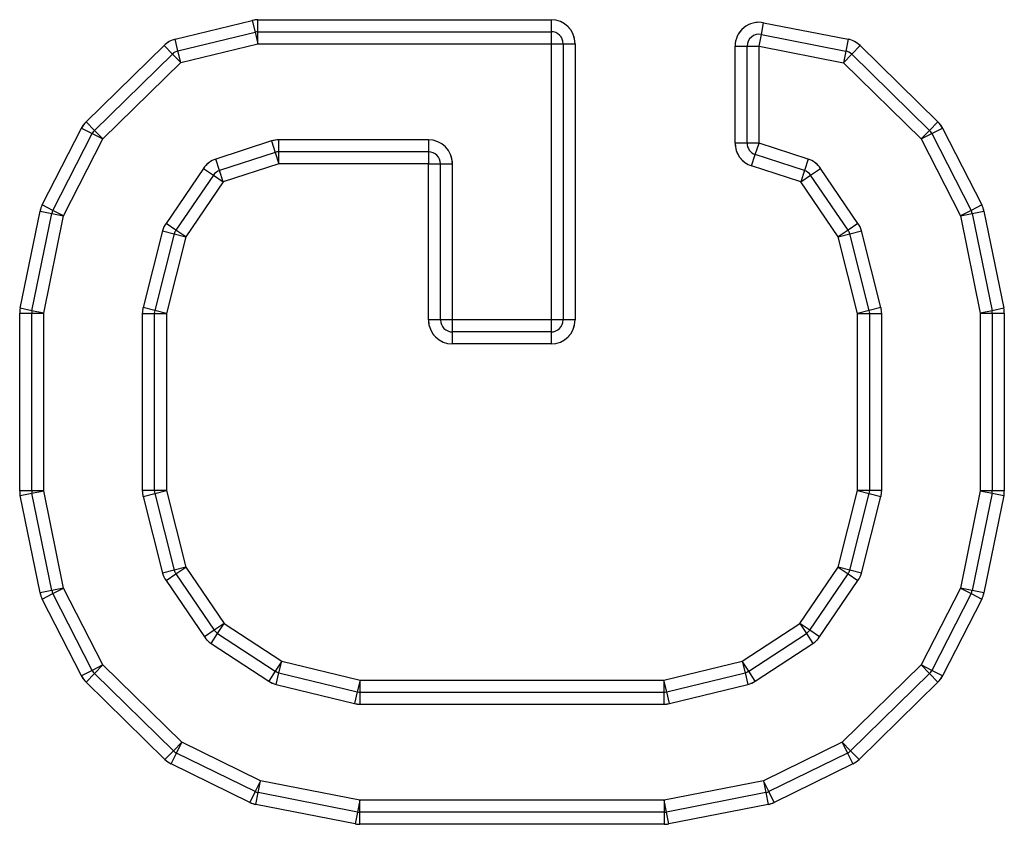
# Model space of a CAD drawing. Header units: inches. Extents: x 1907 to 2452, y -210 to -54.
# Tile 596 of 656: x 1946.636 to 1946.959, y -71.8 to -71.536. Entities that reach past the tile are written whole.
import ezdxf

# ---------------------------------------------------------------- set-up
doc = ezdxf.new("R2010")
doc.units = ezdxf.units.IN
doc.header["$LTSCALE"] = 0.5
doc.header["$MEASUREMENT"] = 0
doc.linetypes.add('HIDDEN', pattern=[0.22499999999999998, 0.15, -0.075])
doc.layers.add('APP-M-S', color=30, linetype='Continuous')

msp = doc.modelspace()

# ---------------------------------------------------------------- linework, layer by layer
at = {"layer": 'APP-M-S', "linetype": 'Continuous', "lineweight": 25}
for p, q in [((1946.686736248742, -71.54223938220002), (1946.71203250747, -71.53604702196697)), ((1946.71203250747, -71.53604702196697), (1946.712968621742, -71.53987111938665)), ((1946.713904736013, -71.53975820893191), (1946.713904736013, -71.5358212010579)), ((1946.713904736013, -71.5358212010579), (1946.810012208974, -71.5358212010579)), ((1946.810012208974, -71.5358212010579), (1946.810012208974, -71.53975820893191)), ((1946.878954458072, -71.54067738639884), (1946.879711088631, -71.53681376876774)), ((1946.879711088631, -71.53681376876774), (1946.907367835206, -71.54222992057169)), ((1946.687672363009, -71.54606347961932), (1946.712968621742, -71.53987111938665)), ((1946.712968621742, -71.53987111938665), (1946.713904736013, -71.54369521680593)), ((1946.713904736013, -71.54369521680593), (1946.713904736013, -71.53975820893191)), ((1946.713904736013, -71.53975820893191), (1946.810012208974, -71.53975820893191)), ((1946.810012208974, -71.53975820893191), (1946.810012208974, -71.54369521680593)), ((1946.687672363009, -71.54606347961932), (1946.686736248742, -71.54223938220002)), ((1946.878197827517, -71.54454100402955), (1946.878954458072, -71.54067738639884)), ((1946.878954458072, -71.54067738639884), (1946.906611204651, -71.54609353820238)), ((1946.907367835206, -71.54222992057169), (1946.906611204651, -71.54609353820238)), ((1946.657524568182, -71.56930379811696), (1946.683099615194, -71.54426151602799)), ((1946.683099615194, -71.54426151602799), (1946.685854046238, -71.5470745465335)), ((1946.688608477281, -71.54988757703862), (1946.687672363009, -71.54606347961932)), ((1946.688608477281, -71.54988757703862), (1946.713904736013, -71.54369521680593)), ((1946.713904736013, -71.54369521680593), (1946.810012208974, -71.54369521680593)), ((1946.810012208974, -71.54369521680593), (1946.810012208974, -71.6342463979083)), ((1946.810012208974, -71.54369521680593), (1946.813949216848, -71.54369521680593)), ((1946.813949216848, -71.54369521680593), (1946.813949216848, -71.6342463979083)), ((1946.813949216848, -71.54369521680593), (1946.817886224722, -71.54369521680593)), ((1946.817886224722, -71.54369521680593), (1946.817886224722, -71.6342463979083)), ((1946.870323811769, -71.57627188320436), (1946.870323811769, -71.54454100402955)), ((1946.870323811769, -71.54454100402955), (1946.874260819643, -71.54454100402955)), ((1946.874260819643, -71.57627188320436), (1946.874260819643, -71.54454100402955)), ((1946.874260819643, -71.54454100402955), (1946.878197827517, -71.54454100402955)), ((1946.878197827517, -71.57627188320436), (1946.878197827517, -71.54454100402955)), ((1946.878197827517, -71.54454100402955), (1946.905854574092, -71.5499571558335)), ((1946.906611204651, -71.54609353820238), (1946.905854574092, -71.5499571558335)), ((1946.908609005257, -71.54714412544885), (1946.911363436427, -71.54433109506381)), ((1946.911363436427, -71.54433109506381), (1946.93686742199, -71.56930379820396)), ((1946.660278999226, -71.57211682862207), (1946.685854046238, -71.5470745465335)), ((1946.685854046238, -71.5470745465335), (1946.688608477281, -71.54988757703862)), ((1946.905854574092, -71.5499571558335), (1946.908609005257, -71.54714412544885)), ((1946.908609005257, -71.54714412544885), (1946.93411299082, -71.5721168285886)), ((1946.663033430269, -71.5749298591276), (1946.688608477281, -71.54988757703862)), ((1946.905854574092, -71.5499571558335), (1946.931358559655, -71.57492985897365)), ((1946.643154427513, -71.59654546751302), (1946.656020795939, -71.57134892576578)), ((1946.656020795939, -71.57134892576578), (1946.659527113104, -71.57313939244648)), ((1946.660278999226, -71.57211682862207), (1946.657524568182, -71.56930379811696)), ((1946.663033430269, -71.5749298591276), (1946.660278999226, -71.57211682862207)), ((1946.93411299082, -71.5721168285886), (1946.931358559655, -71.57492985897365)), ((1946.93686742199, -71.56930379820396), (1946.93411299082, -71.5721168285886)), ((1946.934864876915, -71.57313939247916), (1946.938371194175, -71.57134892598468)), ((1946.938371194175, -71.57134892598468), (1946.951237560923, -71.59654546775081)), ((1946.646660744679, -71.59833593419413), (1946.659527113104, -71.57313939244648)), ((1946.650167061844, -71.60012640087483), (1946.663033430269, -71.5749298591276)), ((1946.659527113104, -71.57313939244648), (1946.663033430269, -71.5749298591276)), ((1946.718314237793, -71.57557990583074), (1946.700082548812, -71.58153057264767)), ((1946.718314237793, -71.57557990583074), (1946.719535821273, -71.57932260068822)), ((1946.769804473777, -71.57519127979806), (1946.720757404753, -71.57519127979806)), ((1946.720757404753, -71.57912828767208), (1946.720757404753, -71.57519127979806)), ((1946.769804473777, -71.57519127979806), (1946.769804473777, -71.57912828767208)), ((1946.931358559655, -71.57492985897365), (1946.934864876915, -71.57313939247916)), ((1946.931358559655, -71.57492985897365), (1946.944224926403, -71.6001264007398)), ((1946.934864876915, -71.57313939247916), (1946.947731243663, -71.5983359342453)), ((1946.874260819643, -71.57627188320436), (1946.870323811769, -71.57627188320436)), ((1946.878197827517, -71.57627188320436), (1946.874260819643, -71.57627188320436)), ((1946.876976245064, -71.58001457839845), (1946.878197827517, -71.57627188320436)), ((1946.894309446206, -71.5815305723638), (1946.878197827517, -71.57627188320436)), ((1946.701304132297, -71.58527326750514), (1946.700082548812, -71.58153057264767)), ((1946.719535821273, -71.57932260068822), (1946.701304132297, -71.58527326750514)), ((1946.719535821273, -71.57932260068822), (1946.720757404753, -71.58306529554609)), ((1946.769804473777, -71.57912828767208), (1946.720757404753, -71.57912828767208)), ((1946.720757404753, -71.58306529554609), (1946.720757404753, -71.57912828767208)), ((1946.769804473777, -71.57912828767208), (1946.769804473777, -71.58306529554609)), ((1946.875754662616, -71.58375727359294), (1946.876976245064, -71.58001457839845)), ((1946.893087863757, -71.58527326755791), (1946.876976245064, -71.58001457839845)), ((1946.894309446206, -71.5815305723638), (1946.893087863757, -71.58527326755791)), ((1946.696017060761, -71.58458453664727), (1946.683759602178, -71.60258767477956)), ((1946.696017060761, -71.58458453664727), (1946.699271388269, -71.58680024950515)), ((1946.702525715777, -71.58901596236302), (1946.701304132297, -71.58527326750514)), ((1946.720757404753, -71.58306529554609), (1946.702525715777, -71.58901596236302)), ((1946.769804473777, -71.58306529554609), (1946.720757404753, -71.58306529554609)), ((1946.769804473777, -71.6342463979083), (1946.769804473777, -71.58306529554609)), ((1946.769804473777, -71.58306529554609), (1946.773741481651, -71.58306529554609)), ((1946.773741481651, -71.6342463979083), (1946.773741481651, -71.58306529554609)), ((1946.773741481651, -71.58306529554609), (1946.777678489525, -71.58306529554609)), ((1946.777678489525, -71.6342463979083), (1946.777678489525, -71.58306529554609)), ((1946.891866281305, -71.589015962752), (1946.875754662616, -71.58375727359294)), ((1946.893087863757, -71.58527326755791), (1946.891866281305, -71.589015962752)), ((1946.895120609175, -71.58680025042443), (1946.898374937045, -71.58458453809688)), ((1946.910632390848, -71.60258767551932), (1946.898374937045, -71.58458453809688)), ((1946.699271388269, -71.58680024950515), (1946.687013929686, -71.60480338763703)), ((1946.699271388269, -71.58680024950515), (1946.702525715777, -71.58901596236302)), ((1946.891866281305, -71.589015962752), (1946.895120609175, -71.58680025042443)), ((1946.907378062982, -71.60480338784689), (1946.895120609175, -71.58680025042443)), ((1946.702525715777, -71.58901596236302), (1946.690268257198, -71.60701910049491)), ((1946.904123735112, -71.60701910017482), (1946.891866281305, -71.589015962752)), ((1946.646660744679, -71.59833593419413), (1946.643154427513, -71.59654546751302)), ((1946.951237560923, -71.59654546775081), (1946.947731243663, -71.5983359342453)), ((1946.635937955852, -71.63044402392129), (1946.642452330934, -71.59855063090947)), ((1946.639795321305, -71.63123190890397), (1946.646309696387, -71.59933851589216)), ((1946.642452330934, -71.59855063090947), (1946.646309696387, -71.59933851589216)), ((1946.643652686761, -71.63201979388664), (1946.650167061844, -71.60012640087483)), ((1946.646309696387, -71.59933851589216), (1946.650167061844, -71.60012640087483)), ((1946.650167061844, -71.60012640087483), (1946.646660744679, -71.59833593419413)), ((1946.947731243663, -71.5983359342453), (1946.944224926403, -71.6001264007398)), ((1946.944224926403, -71.6001264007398), (1946.948082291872, -71.59933851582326)), ((1946.944224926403, -71.6001264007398), (1946.950739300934, -71.6320197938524)), ((1946.948082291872, -71.59933851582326), (1946.95193965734, -71.59855063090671)), ((1946.948082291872, -71.59933851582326), (1946.954596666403, -71.63123190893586)), ((1946.95193965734, -71.59855063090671), (1946.958454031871, -71.63044402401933)), ((1946.687013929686, -71.60480338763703), (1946.683759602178, -71.60258767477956)), ((1946.910632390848, -71.60258767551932), (1946.907378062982, -71.60480338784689)), ((1946.682638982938, -71.60507120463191), (1946.676231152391, -71.63016859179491)), ((1946.686453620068, -71.60604515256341), (1946.680045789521, -71.6311425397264)), ((1946.682638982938, -71.60507120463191), (1946.686453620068, -71.60604515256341)), ((1946.690268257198, -71.60701910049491), (1946.683860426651, -71.6321164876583)), ((1946.686453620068, -71.60604515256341), (1946.690268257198, -71.60701910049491)), ((1946.690268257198, -71.60701910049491), (1946.687013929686, -71.60480338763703)), ((1946.907378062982, -71.60480338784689), (1946.904123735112, -71.60701910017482)), ((1946.904123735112, -71.60701910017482), (1946.907938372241, -71.60604515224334)), ((1946.910531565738, -71.6321164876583), (1946.904123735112, -71.60701910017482)), ((1946.907938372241, -71.60604515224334), (1946.911753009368, -71.60507120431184)), ((1946.914346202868, -71.6311425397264), (1946.907938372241, -71.60604515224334)), ((1946.918160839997, -71.63016859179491), (1946.911753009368, -71.60507120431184)), ((1946.639795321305, -71.63123190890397), (1946.635937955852, -71.63044402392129)), ((1946.680045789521, -71.6311425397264), (1946.676231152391, -71.63016859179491)), ((1946.918160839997, -71.63016859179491), (1946.914346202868, -71.6311425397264)), ((1946.958454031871, -71.63044402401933), (1946.954596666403, -71.63123190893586)), ((1946.635778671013, -71.69027897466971), (1946.635778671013, -71.63201979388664)), ((1946.635778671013, -71.63201979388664), (1946.639715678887, -71.63201979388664)), ((1946.639715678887, -71.69027897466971), (1946.639715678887, -71.63201979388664)), ((1946.639715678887, -71.63201979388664), (1946.643652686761, -71.63201979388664)), ((1946.643652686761, -71.63201979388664), (1946.639795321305, -71.63123190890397)), ((1946.643652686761, -71.69027897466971), (1946.643652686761, -71.63201979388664)), ((1946.675986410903, -71.6321164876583), (1946.675986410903, -71.69018227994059)), ((1946.675986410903, -71.6321164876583), (1946.679923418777, -71.6321164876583)), ((1946.679923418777, -71.6321164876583), (1946.679923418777, -71.69018227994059)), ((1946.679923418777, -71.6321164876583), (1946.683860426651, -71.6321164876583)), ((1946.683860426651, -71.6321164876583), (1946.680045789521, -71.6311425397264)), ((1946.683860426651, -71.6321164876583), (1946.683860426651, -71.69018227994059)), ((1946.914346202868, -71.6311425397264), (1946.910531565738, -71.6321164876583)), ((1946.910531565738, -71.69018227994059), (1946.910531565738, -71.6321164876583)), ((1946.910531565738, -71.6321164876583), (1946.914468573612, -71.6321164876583)), ((1946.914468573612, -71.69018227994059), (1946.914468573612, -71.6321164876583)), ((1946.914468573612, -71.6321164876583), (1946.918405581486, -71.6321164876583)), ((1946.918405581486, -71.69018227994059), (1946.918405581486, -71.6321164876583)), ((1946.954596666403, -71.63123190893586), (1946.950739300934, -71.6320197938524)), ((1946.950739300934, -71.6320197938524), (1946.950739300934, -71.69027897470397)), ((1946.950739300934, -71.6320197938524), (1946.954676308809, -71.6320197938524)), ((1946.954676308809, -71.6320197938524), (1946.954676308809, -71.69027897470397)), ((1946.954676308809, -71.6320197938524), (1946.958613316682, -71.6320197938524)), ((1946.958613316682, -71.6320197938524), (1946.958613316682, -71.69027897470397)), ((1946.773741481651, -71.6342463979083), (1946.769804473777, -71.6342463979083)), ((1946.777678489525, -71.6342463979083), (1946.773741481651, -71.6342463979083)), ((1946.810012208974, -71.6342463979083), (1946.777678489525, -71.6342463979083)), ((1946.777678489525, -71.63818340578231), (1946.777678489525, -71.6342463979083)), ((1946.810012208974, -71.6342463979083), (1946.810012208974, -71.63818340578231)), ((1946.813949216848, -71.6342463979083), (1946.810012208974, -71.6342463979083)), ((1946.817886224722, -71.6342463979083), (1946.813949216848, -71.6342463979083)), ((1946.810012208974, -71.63818340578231), (1946.777678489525, -71.63818340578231)), ((1946.777678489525, -71.64212041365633), (1946.777678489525, -71.63818340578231)), ((1946.810012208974, -71.63818340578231), (1946.810012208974, -71.64212041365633)), ((1946.810012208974, -71.64212041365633), (1946.777678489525, -71.64212041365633)), ((1946.639715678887, -71.69027897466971), (1946.635778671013, -71.69027897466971)), ((1946.635937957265, -71.69185475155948), (1946.639795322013, -71.6910668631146)), ((1946.642452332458, -71.72374799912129), (1946.635937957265, -71.69185475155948)), ((1946.643652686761, -71.69027897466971), (1946.639715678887, -71.69027897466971)), ((1946.639795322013, -71.6910668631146), (1946.643652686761, -71.69027897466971)), ((1946.646309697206, -71.72296011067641), (1946.639795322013, -71.6910668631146)), ((1946.650167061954, -71.72217222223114), (1946.643652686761, -71.69027897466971)), ((1946.679923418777, -71.69018227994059), (1946.675986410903, -71.69018227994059)), ((1946.676231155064, -71.69213018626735), (1946.68004579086, -71.69115623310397)), ((1946.683860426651, -71.69018227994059), (1946.679923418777, -71.69018227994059)), ((1946.68004579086, -71.69115623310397), (1946.683860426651, -71.69018227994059)), ((1946.68004579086, -71.69115623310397), (1946.686453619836, -71.71625347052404)), ((1946.683860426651, -71.69018227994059), (1946.690268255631, -71.71527951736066)), ((1946.904123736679, -71.71527951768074), (1946.910531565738, -71.69018227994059)), ((1946.90793837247, -71.71625347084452), (1946.914346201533, -71.69115623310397)), ((1946.910531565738, -71.69018227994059), (1946.914346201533, -71.69115623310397)), ((1946.914468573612, -71.69018227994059), (1946.910531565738, -71.69018227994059)), ((1946.914346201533, -71.69115623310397), (1946.918160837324, -71.69213018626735)), ((1946.918405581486, -71.69018227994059), (1946.914468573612, -71.69018227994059)), ((1946.950739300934, -71.69027897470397), (1946.944224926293, -71.72217222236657)), ((1946.954596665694, -71.69106686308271), (1946.948082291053, -71.7229601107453)), ((1946.950739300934, -71.69027897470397), (1946.954596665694, -71.69106686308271)), ((1946.954676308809, -71.69027897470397), (1946.950739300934, -71.69027897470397)), ((1946.958454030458, -71.69185475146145), (1946.951939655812, -71.72374799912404)), ((1946.954596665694, -71.69106686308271), (1946.958454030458, -71.69185475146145)), ((1946.958613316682, -71.69027897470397), (1946.954676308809, -71.69027897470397)), ((1946.676231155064, -71.69213018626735), (1946.682638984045, -71.71722742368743)), ((1946.911753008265, -71.7172274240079), (1946.918160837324, -71.69213018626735)), ((1946.686453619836, -71.71625347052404), (1946.682638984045, -71.71722742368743)), ((1946.683759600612, -71.71971094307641), (1946.687013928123, -71.71749523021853)), ((1946.690268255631, -71.71527951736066), (1946.686453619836, -71.71625347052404)), ((1946.687013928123, -71.71749523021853), (1946.690268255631, -71.71527951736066)), ((1946.687013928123, -71.71749523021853), (1946.699584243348, -71.73595787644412)), ((1946.690268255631, -71.71527951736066), (1946.702838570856, -71.73374216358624)), ((1946.891553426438, -71.7337421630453), (1946.904123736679, -71.71527951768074)), ((1946.894807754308, -71.73595787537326), (1946.907378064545, -71.7174952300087)), ((1946.904123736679, -71.71527951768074), (1946.907378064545, -71.7174952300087)), ((1946.90793837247, -71.71625347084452), (1946.904123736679, -71.71527951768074)), ((1946.907378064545, -71.7174952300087), (1946.910632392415, -71.71971094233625)), ((1946.911753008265, -71.7172274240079), (1946.90793837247, -71.71625347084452)), ((1946.683759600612, -71.71971094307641), (1946.69632991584, -71.738173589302)), ((1946.898062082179, -71.73817358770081), (1946.910632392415, -71.71971094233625)), ((1946.646309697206, -71.72296011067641), (1946.642452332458, -71.72374799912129)), ((1946.643154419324, -71.72575313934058), (1946.646660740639, -71.72396268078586)), ((1946.650167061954, -71.72217222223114), (1946.646309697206, -71.72296011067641)), ((1946.646660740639, -71.72396268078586), (1946.650167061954, -71.72217222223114)), ((1946.659527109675, -71.74915936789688), (1946.646660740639, -71.72396268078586)), ((1946.66303343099, -71.74736890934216), (1946.650167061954, -71.72217222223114)), ((1946.944224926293, -71.72217222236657), (1946.931358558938, -71.74736890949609)), ((1946.947731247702, -71.72396268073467), (1946.934864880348, -71.74915936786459)), ((1946.944224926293, -71.72217222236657), (1946.947731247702, -71.72396268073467)), ((1946.948082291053, -71.7229601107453), (1946.944224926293, -71.72217222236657)), ((1946.947731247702, -71.72396268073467), (1946.951237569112, -71.72575313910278)), ((1946.951939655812, -71.72374799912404), (1946.948082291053, -71.7229601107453)), ((1946.65602078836, -71.7509498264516), (1946.643154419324, -71.72575313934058)), ((1946.951237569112, -71.72575313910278), (1946.938371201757, -71.7509498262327)), ((1946.702838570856, -71.73374216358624), (1946.699584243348, -71.73595787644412)), ((1946.700686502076, -71.73703892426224), (1946.702838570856, -71.73374216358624)), ((1946.702838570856, -71.73374216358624), (1946.721720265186, -71.7460678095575)), ((1946.872671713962, -71.7460678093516), (1946.891553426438, -71.7337421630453)), ((1946.891553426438, -71.7337421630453), (1946.893705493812, -71.73703892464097)), ((1946.894807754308, -71.73595787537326), (1946.891553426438, -71.7337421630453)), ((1946.699584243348, -71.73595787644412), (1946.69632991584, -71.738173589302)), ((1946.698534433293, -71.74033568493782), (1946.700686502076, -71.73703892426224)), ((1946.700686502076, -71.73703892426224), (1946.719568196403, -71.7493645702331)), ((1946.874823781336, -71.74936457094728), (1946.893705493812, -71.73703892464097)), ((1946.893705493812, -71.73703892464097), (1946.895857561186, -71.74033568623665)), ((1946.898062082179, -71.73817358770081), (1946.894807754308, -71.73595787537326)), ((1946.698534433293, -71.74033568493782), (1946.71741612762, -71.75266133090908)), ((1946.87697584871, -71.75266133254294), (1946.895857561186, -71.74033568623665)), ((1946.721720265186, -71.7460678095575), (1946.719568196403, -71.7493645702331)), ((1946.720784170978, -71.74989191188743), (1946.721720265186, -71.7460678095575)), ((1946.721720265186, -71.7460678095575), (1946.747411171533, -71.75235663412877)), ((1946.846980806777, -71.75235663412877), (1946.872671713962, -71.7460678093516)), ((1946.872671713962, -71.7460678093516), (1946.873607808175, -71.74989191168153)), ((1946.874823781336, -71.74936457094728), (1946.872671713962, -71.7460678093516)), ((1946.659527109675, -71.74915936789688), (1946.65602078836, -71.7509498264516)), ((1946.66303343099, -71.74736890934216), (1946.659527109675, -71.74915936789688)), ((1946.66027900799, -71.7501819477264), (1946.66303343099, -71.74736890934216)), ((1946.688925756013, -71.77272171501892), (1946.66303343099, -71.74736890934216)), ((1946.719568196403, -71.7493645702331), (1946.71741612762, -71.75266133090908)), ((1946.719848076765, -71.75371601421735), (1946.720784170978, -71.74989191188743)), ((1946.720784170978, -71.74989191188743), (1946.746475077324, -71.75618073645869)), ((1946.847916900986, -71.75618073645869), (1946.873607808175, -71.74989191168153)), ((1946.873607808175, -71.74989191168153), (1946.874543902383, -71.75371601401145)), ((1946.87697584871, -71.75266133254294), (1946.874823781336, -71.74936457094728)), ((1946.931358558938, -71.74736890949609), (1946.905466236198, -71.77272171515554)), ((1946.931358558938, -71.74736890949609), (1946.934112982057, -71.75018194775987)), ((1946.934864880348, -71.74915936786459), (1946.931358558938, -71.74736890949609)), ((1946.938371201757, -71.7509498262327), (1946.934864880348, -71.74915936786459)), ((1946.657524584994, -71.75299498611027), (1946.66027900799, -71.7501819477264)), ((1946.683416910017, -71.77834779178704), (1946.657524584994, -71.75299498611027)), ((1946.686171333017, -71.77553475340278), (1946.66027900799, -71.7501819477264)), ((1946.747411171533, -71.75235663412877), (1946.746475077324, -71.75618073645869)), ((1946.747411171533, -71.75235663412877), (1946.846980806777, -71.75235663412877)), ((1946.747411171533, -71.75629364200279), (1946.747411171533, -71.75235663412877)), ((1946.846980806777, -71.75235663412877), (1946.846980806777, -71.75629364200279)), ((1946.847916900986, -71.75618073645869), (1946.846980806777, -71.75235663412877)), ((1946.934112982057, -71.75018194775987), (1946.908220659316, -71.77553475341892)), ((1946.936867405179, -71.75299498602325), (1946.910975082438, -71.77834779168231)), ((1946.934112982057, -71.75018194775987), (1946.936867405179, -71.75299498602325)), ((1946.719848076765, -71.75371601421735), (1946.745538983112, -71.76000483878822)), ((1946.746475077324, -71.75618073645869), (1946.745538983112, -71.76000483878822)), ((1946.747411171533, -71.7602306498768), (1946.747411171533, -71.75629364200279)), ((1946.747411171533, -71.75629364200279), (1946.846980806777, -71.75629364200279)), ((1946.846980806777, -71.75629364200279), (1946.846980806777, -71.7602306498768)), ((1946.848852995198, -71.76000483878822), (1946.847916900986, -71.75618073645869)), ((1946.848852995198, -71.76000483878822), (1946.874543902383, -71.75371601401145)), ((1946.747411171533, -71.7602306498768), (1946.846980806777, -71.7602306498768)), ((1946.686171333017, -71.77553475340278), (1946.683416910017, -71.77834779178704)), ((1946.688925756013, -71.77272171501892), (1946.686171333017, -71.77553475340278)), ((1946.6871945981, -71.7762576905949), (1946.688925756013, -71.77272171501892)), ((1946.714695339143, -71.78533809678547), (1946.688925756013, -71.77272171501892)), ((1946.905466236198, -71.77272171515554), (1946.879696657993, -71.78533809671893)), ((1946.905466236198, -71.77272171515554), (1946.907197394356, -71.77625769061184)), ((1946.908220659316, -71.77553475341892), (1946.905466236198, -71.77272171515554)), ((1946.910975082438, -71.77834779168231), (1946.908220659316, -71.77553475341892)), ((1946.685463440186, -71.77979366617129), (1946.6871945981, -71.77625769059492)), ((1946.71296418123, -71.78887407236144), (1946.6871945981, -71.7762576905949)), ((1946.907197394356, -71.77625769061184), (1946.881427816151, -71.78887407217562)), ((1946.907197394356, -71.77625769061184), (1946.908928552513, -71.77979366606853)), ((1946.711233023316, -71.79241004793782), (1946.685463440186, -71.77979366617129)), ((1946.908928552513, -71.77979366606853), (1946.883158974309, -71.79241004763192)), ((1946.714695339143, -71.78533809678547), (1946.71296418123, -71.78887407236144)), ((1946.713938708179, -71.78920171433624), (1946.714695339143, -71.78533809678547)), ((1946.747318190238, -71.79172678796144), (1946.714695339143, -71.78533809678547)), ((1946.879696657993, -71.78533809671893), (1946.847073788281, -71.79172678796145)), ((1946.879696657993, -71.78533809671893), (1946.880453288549, -71.78920171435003)), ((1946.881427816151, -71.78887407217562), (1946.879696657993, -71.78533809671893)), ((1946.71296418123, -71.78887407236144), (1946.711233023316, -71.79241004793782)), ((1946.71318207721, -71.79306533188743), (1946.713938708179, -71.78920171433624)), ((1946.746561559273, -71.79559040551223), (1946.713938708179, -71.78920171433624)), ((1946.747318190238, -71.79172678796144), (1946.746561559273, -71.79559040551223)), ((1946.747318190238, -71.79566379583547), (1946.747318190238, -71.79172678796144)), ((1946.847073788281, -71.79172678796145), (1946.747318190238, -71.79172678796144)), ((1946.847830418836, -71.79559040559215), (1946.847073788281, -71.79172678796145)), ((1946.847073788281, -71.79172678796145), (1946.847073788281, -71.79566379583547)), ((1946.880453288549, -71.78920171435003), (1946.847830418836, -71.79559040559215)), ((1946.880453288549, -71.78920171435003), (1946.881209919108, -71.79306533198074)), ((1946.883158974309, -71.79241004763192), (1946.881427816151, -71.78887407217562)), ((1946.745804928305, -71.79945402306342), (1946.71318207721, -71.79306533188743)), ((1946.881209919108, -71.79306533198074), (1946.848587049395, -71.79945402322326)), ((1946.746561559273, -71.79559040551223), (1946.745804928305, -71.79945402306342)), ((1946.847073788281, -71.79566379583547), (1946.747318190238, -71.79566379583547)), ((1946.747318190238, -71.79960080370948), (1946.747318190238, -71.79566379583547)), ((1946.847073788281, -71.79566379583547), (1946.847073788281, -71.79960080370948)), ((1946.848587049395, -71.79945402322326), (1946.847830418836, -71.79559040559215)), ((1946.847073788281, -71.79960080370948), (1946.747318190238, -71.79960080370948))]:
    msp.add_line(p, q, dxfattribs=at)
at = {"layer": 'APP-M-S', "linetype": 'HIDDEN', "lineweight": 18}
for p, q in [((1946.686736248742, -71.54223938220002), (1946.71203250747, -71.53604702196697)), ((1946.712968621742, -71.53987111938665), (1946.71203250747, -71.53604702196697)), ((1946.713904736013, -71.5358212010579), (1946.810012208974, -71.5358212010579)), ((1946.713904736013, -71.5358212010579), (1946.713904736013, -71.53975820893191)), ((1946.810012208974, -71.53975820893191), (1946.810012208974, -71.5358212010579)), ((1946.879711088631, -71.53681376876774), (1946.878954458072, -71.54067738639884)), ((1946.879711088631, -71.53681376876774), (1946.907367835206, -71.54222992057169)), ((1946.713904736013, -71.54369521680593), (1946.712968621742, -71.53987111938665)), ((1946.713904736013, -71.53975820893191), (1946.713904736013, -71.54369521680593)), ((1946.810012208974, -71.54369521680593), (1946.810012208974, -71.53975820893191)), ((1946.686736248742, -71.54223938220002), (1946.687672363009, -71.54606347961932)), ((1946.878954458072, -71.54067738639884), (1946.878197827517, -71.54454100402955)), ((1946.906611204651, -71.5460935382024), (1946.907367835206, -71.54222992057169)), ((1946.657524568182, -71.56930379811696), (1946.683099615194, -71.54426151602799)), ((1946.685854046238, -71.5470745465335), (1946.683099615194, -71.54426151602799)), ((1946.687672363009, -71.54606347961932), (1946.688608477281, -71.54988757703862)), ((1946.688608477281, -71.54988757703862), (1946.713904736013, -71.54369521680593)), ((1946.713904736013, -71.54369521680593), (1946.810012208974, -71.54369521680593)), ((1946.813949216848, -71.54369521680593), (1946.810012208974, -71.54369521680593)), ((1946.810012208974, -71.54369521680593), (1946.810012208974, -71.6342463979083)), ((1946.817886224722, -71.54369521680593), (1946.813949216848, -71.54369521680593)), ((1946.817886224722, -71.54369521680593), (1946.817886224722, -71.6342463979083)), ((1946.870323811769, -71.57627188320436), (1946.870323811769, -71.54454100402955)), ((1946.874260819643, -71.54454100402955), (1946.870323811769, -71.54454100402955)), ((1946.878197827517, -71.54454100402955), (1946.874260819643, -71.54454100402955)), ((1946.878197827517, -71.57627188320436), (1946.878197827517, -71.54454100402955)), ((1946.878197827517, -71.54454100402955), (1946.905854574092, -71.5499571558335)), ((1946.905854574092, -71.5499571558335), (1946.906611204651, -71.5460935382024)), ((1946.911363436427, -71.54433109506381), (1946.908609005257, -71.54714412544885)), ((1946.911363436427, -71.54433109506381), (1946.93686742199, -71.56930379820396)), ((1946.688608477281, -71.54988757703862), (1946.685854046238, -71.5470745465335)), ((1946.908609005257, -71.54714412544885), (1946.905854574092, -71.5499571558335)), ((1946.663033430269, -71.5749298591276), (1946.688608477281, -71.54988757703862)), ((1946.905854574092, -71.5499571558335), (1946.931358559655, -71.57492985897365)), ((1946.643154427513, -71.59654546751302), (1946.656020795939, -71.57134892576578)), ((1946.659527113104, -71.57313939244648), (1946.656020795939, -71.57134892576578)), ((1946.657524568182, -71.56930379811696), (1946.660278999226, -71.57211682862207)), ((1946.660278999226, -71.57211682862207), (1946.663033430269, -71.5749298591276)), ((1946.931358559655, -71.57492985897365), (1946.93411299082, -71.5721168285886)), ((1946.93411299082, -71.5721168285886), (1946.93686742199, -71.56930379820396)), ((1946.938371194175, -71.57134892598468), (1946.934864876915, -71.57313939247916)), ((1946.938371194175, -71.57134892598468), (1946.951237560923, -71.59654546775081)), ((1946.650167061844, -71.60012640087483), (1946.663033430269, -71.5749298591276)), ((1946.663033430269, -71.5749298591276), (1946.659527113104, -71.57313939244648)), ((1946.718314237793, -71.57557990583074), (1946.700082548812, -71.58153057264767)), ((1946.719535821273, -71.57932260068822), (1946.718314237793, -71.57557990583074)), ((1946.720757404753, -71.57519127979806), (1946.720757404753, -71.57912828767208)), ((1946.769804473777, -71.57519127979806), (1946.720757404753, -71.57519127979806)), ((1946.769804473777, -71.57912828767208), (1946.769804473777, -71.57519127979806)), ((1946.934864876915, -71.57313939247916), (1946.931358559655, -71.57492985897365)), ((1946.931358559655, -71.57492985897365), (1946.944224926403, -71.6001264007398)), ((1946.870323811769, -71.57627188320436), (1946.874260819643, -71.57627188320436)), ((1946.874260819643, -71.57627188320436), (1946.878197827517, -71.57627188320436)), ((1946.878197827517, -71.57627188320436), (1946.876976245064, -71.58001457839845)), ((1946.894309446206, -71.5815305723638), (1946.878197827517, -71.57627188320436)), ((1946.700082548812, -71.58153057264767), (1946.701304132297, -71.58527326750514)), ((1946.720757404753, -71.58306529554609), (1946.719535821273, -71.57932260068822)), ((1946.720757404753, -71.57912828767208), (1946.720757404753, -71.58306529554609)), ((1946.769804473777, -71.58306529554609), (1946.769804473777, -71.57912828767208)), ((1946.876976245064, -71.58001457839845), (1946.875754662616, -71.58375727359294)), ((1946.893087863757, -71.58527326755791), (1946.894309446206, -71.5815305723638)), ((1946.696017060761, -71.58458453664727), (1946.683759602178, -71.60258767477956)), ((1946.699271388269, -71.58680024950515), (1946.696017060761, -71.58458453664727)), ((1946.701304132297, -71.58527326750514), (1946.702525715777, -71.58901596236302)), ((1946.720757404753, -71.58306529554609), (1946.702525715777, -71.58901596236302)), ((1946.769804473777, -71.58306529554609), (1946.720757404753, -71.58306529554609)), ((1946.769804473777, -71.6342463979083), (1946.769804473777, -71.58306529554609)), ((1946.773741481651, -71.58306529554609), (1946.769804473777, -71.58306529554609)), ((1946.777678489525, -71.58306529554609), (1946.773741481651, -71.58306529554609)), ((1946.777678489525, -71.6342463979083), (1946.777678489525, -71.58306529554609)), ((1946.891866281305, -71.589015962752), (1946.875754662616, -71.58375727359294)), ((1946.891866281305, -71.589015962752), (1946.893087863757, -71.58527326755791)), ((1946.898374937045, -71.58458453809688), (1946.895120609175, -71.58680025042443)), ((1946.910632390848, -71.60258767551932), (1946.898374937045, -71.58458453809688)), ((1946.702525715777, -71.58901596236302), (1946.699271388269, -71.58680024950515)), ((1946.895120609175, -71.58680025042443), (1946.891866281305, -71.589015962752)), ((1946.702525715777, -71.58901596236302), (1946.690268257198, -71.60701910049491)), ((1946.904123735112, -71.60701910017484), (1946.891866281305, -71.589015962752)), ((1946.643154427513, -71.59654546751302), (1946.646660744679, -71.59833593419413)), ((1946.947731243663, -71.59833593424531), (1946.951237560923, -71.59654546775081)), ((1946.635937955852, -71.63044402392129), (1946.642452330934, -71.59855063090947)), ((1946.646309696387, -71.59933851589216), (1946.642452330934, -71.59855063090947)), ((1946.643652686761, -71.63201979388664), (1946.650167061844, -71.60012640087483)), ((1946.650167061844, -71.60012640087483), (1946.646309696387, -71.59933851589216)), ((1946.646660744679, -71.59833593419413), (1946.650167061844, -71.60012640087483)), ((1946.944224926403, -71.6001264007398), (1946.947731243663, -71.59833593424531)), ((1946.948082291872, -71.59933851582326), (1946.944224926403, -71.6001264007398)), ((1946.944224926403, -71.6001264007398), (1946.950739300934, -71.6320197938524)), ((1946.95193965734, -71.59855063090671), (1946.948082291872, -71.59933851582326)), ((1946.95193965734, -71.59855063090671), (1946.958454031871, -71.63044402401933)), ((1946.683759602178, -71.60258767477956), (1946.687013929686, -71.60480338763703)), ((1946.907378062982, -71.60480338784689), (1946.910632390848, -71.60258767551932)), ((1946.682638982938, -71.60507120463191), (1946.676231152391, -71.63016859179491)), ((1946.686453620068, -71.60604515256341), (1946.682638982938, -71.60507120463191)), ((1946.690268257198, -71.60701910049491), (1946.683860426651, -71.6321164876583)), ((1946.690268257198, -71.60701910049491), (1946.686453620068, -71.60604515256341)), ((1946.687013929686, -71.60480338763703), (1946.690268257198, -71.60701910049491)), ((1946.904123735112, -71.60701910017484), (1946.907378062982, -71.60480338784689)), ((1946.907938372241, -71.60604515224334), (1946.904123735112, -71.60701910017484)), ((1946.910531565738, -71.6321164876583), (1946.904123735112, -71.60701910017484)), ((1946.911753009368, -71.60507120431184), (1946.907938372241, -71.60604515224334)), ((1946.918160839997, -71.63016859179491), (1946.911753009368, -71.60507120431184)), ((1946.635937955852, -71.63044402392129), (1946.639795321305, -71.63123190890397)), ((1946.676231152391, -71.63016859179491), (1946.680045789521, -71.6311425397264)), ((1946.914346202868, -71.63114253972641), (1946.918160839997, -71.63016859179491)), ((1946.954596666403, -71.63123190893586), (1946.958454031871, -71.63044402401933)), ((1946.635778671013, -71.69027897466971), (1946.635778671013, -71.63201979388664)), ((1946.639715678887, -71.63201979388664), (1946.635778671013, -71.63201979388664)), ((1946.643652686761, -71.63201979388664), (1946.639715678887, -71.63201979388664)), ((1946.639795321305, -71.63123190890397), (1946.643652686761, -71.63201979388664)), ((1946.643652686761, -71.69027897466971), (1946.643652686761, -71.63201979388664)), ((1946.675986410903, -71.6321164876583), (1946.675986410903, -71.69018227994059)), ((1946.683860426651, -71.6321164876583), (1946.679923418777, -71.6321164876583)), ((1946.680045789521, -71.6311425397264), (1946.683860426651, -71.6321164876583)), ((1946.683860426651, -71.6321164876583), (1946.683860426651, -71.69018227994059)), ((1946.910531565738, -71.6321164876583), (1946.914346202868, -71.63114253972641)), ((1946.910531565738, -71.69018227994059), (1946.910531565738, -71.6321164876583)), ((1946.914468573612, -71.6321164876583), (1946.910531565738, -71.6321164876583)), ((1946.918405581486, -71.6321164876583), (1946.914468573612, -71.6321164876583)), ((1946.918405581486, -71.69018227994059), (1946.918405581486, -71.6321164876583)), ((1946.950739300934, -71.6320197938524), (1946.954596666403, -71.63123190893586)), ((1946.954676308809, -71.6320197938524), (1946.950739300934, -71.6320197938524)), ((1946.950739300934, -71.6320197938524), (1946.950739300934, -71.69027897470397)), ((1946.958613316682, -71.6320197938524), (1946.954676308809, -71.6320197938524)), ((1946.958613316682, -71.6320197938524), (1946.958613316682, -71.69027897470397)), ((1946.769804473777, -71.6342463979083), (1946.773741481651, -71.6342463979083)), ((1946.773741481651, -71.6342463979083), (1946.777678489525, -71.6342463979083)), ((1946.777678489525, -71.6342463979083), (1946.777678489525, -71.63818340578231)), ((1946.810012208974, -71.6342463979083), (1946.777678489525, -71.6342463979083)), ((1946.810012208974, -71.6342463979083), (1946.813949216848, -71.6342463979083)), ((1946.810012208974, -71.63818340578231), (1946.810012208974, -71.6342463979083)), ((1946.813949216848, -71.6342463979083), (1946.817886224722, -71.6342463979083)), ((1946.777678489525, -71.63818340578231), (1946.777678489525, -71.64212041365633)), ((1946.810012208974, -71.64212041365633), (1946.810012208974, -71.63818340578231)), ((1946.810012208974, -71.64212041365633), (1946.777678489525, -71.64212041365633)), ((1946.635778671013, -71.69027897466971), (1946.639715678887, -71.69027897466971)), ((1946.639795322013, -71.6910668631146), (1946.635937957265, -71.69185475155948)), ((1946.642452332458, -71.72374799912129), (1946.635937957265, -71.69185475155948)), ((1946.639715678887, -71.69027897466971), (1946.643652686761, -71.69027897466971)), ((1946.643652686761, -71.69027897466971), (1946.639795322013, -71.6910668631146)), ((1946.650167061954, -71.72217222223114), (1946.643652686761, -71.69027897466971)), ((1946.675986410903, -71.69018227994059), (1946.679923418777, -71.69018227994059)), ((1946.68004579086, -71.69115623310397), (1946.676231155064, -71.69213018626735)), ((1946.679923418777, -71.69018227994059), (1946.683860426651, -71.69018227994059)), ((1946.683860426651, -71.69018227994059), (1946.68004579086, -71.69115623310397)), ((1946.683860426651, -71.69018227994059), (1946.690268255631, -71.71527951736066)), ((1946.904123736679, -71.71527951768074), (1946.910531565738, -71.69018227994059)), ((1946.914346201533, -71.69115623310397), (1946.910531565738, -71.69018227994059)), ((1946.910531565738, -71.69018227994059), (1946.914468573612, -71.69018227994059)), ((1946.918160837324, -71.69213018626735), (1946.914346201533, -71.69115623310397)), ((1946.914468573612, -71.69018227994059), (1946.918405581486, -71.69018227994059)), ((1946.950739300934, -71.69027897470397), (1946.944224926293, -71.72217222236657)), ((1946.954596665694, -71.69106686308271), (1946.950739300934, -71.69027897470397)), ((1946.950739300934, -71.69027897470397), (1946.954676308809, -71.69027897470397)), ((1946.958454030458, -71.69185475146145), (1946.951939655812, -71.72374799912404)), ((1946.958454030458, -71.69185475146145), (1946.954596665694, -71.69106686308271)), ((1946.954676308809, -71.69027897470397), (1946.958613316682, -71.69027897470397)), ((1946.676231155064, -71.69213018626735), (1946.682638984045, -71.71722742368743)), ((1946.911753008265, -71.7172274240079), (1946.918160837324, -71.69213018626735)), ((1946.682638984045, -71.71722742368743), (1946.686453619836, -71.71625347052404)), ((1946.687013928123, -71.71749523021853), (1946.683759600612, -71.71971094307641)), ((1946.686453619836, -71.71625347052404), (1946.690268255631, -71.71527951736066)), ((1946.690268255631, -71.71527951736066), (1946.687013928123, -71.71749523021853)), ((1946.690268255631, -71.71527951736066), (1946.702838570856, -71.73374216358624)), ((1946.891553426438, -71.7337421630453), (1946.904123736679, -71.71527951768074)), ((1946.907378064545, -71.7174952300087), (1946.904123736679, -71.71527951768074)), ((1946.904123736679, -71.71527951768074), (1946.90793837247, -71.71625347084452)), ((1946.910632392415, -71.71971094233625), (1946.907378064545, -71.7174952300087)), ((1946.683759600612, -71.71971094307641), (1946.69632991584, -71.738173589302)), ((1946.898062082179, -71.73817358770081), (1946.910632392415, -71.71971094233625)), ((1946.642452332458, -71.72374799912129), (1946.646309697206, -71.72296011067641)), ((1946.646660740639, -71.72396268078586), (1946.643154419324, -71.72575313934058)), ((1946.646309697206, -71.72296011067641), (1946.650167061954, -71.72217222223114)), ((1946.650167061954, -71.72217222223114), (1946.646660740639, -71.72396268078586)), ((1946.66303343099, -71.74736890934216), (1946.650167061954, -71.72217222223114)), ((1946.944224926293, -71.72217222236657), (1946.931358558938, -71.74736890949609)), ((1946.947731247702, -71.72396268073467), (1946.944224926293, -71.72217222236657)), ((1946.944224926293, -71.72217222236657), (1946.948082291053, -71.7229601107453)), ((1946.951237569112, -71.72575313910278), (1946.947731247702, -71.72396268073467)), ((1946.948082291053, -71.7229601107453), (1946.951939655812, -71.72374799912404)), ((1946.65602078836, -71.7509498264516), (1946.643154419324, -71.72575313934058)), ((1946.951237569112, -71.72575313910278), (1946.938371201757, -71.7509498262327)), ((1946.699584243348, -71.73595787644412), (1946.702838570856, -71.73374216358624)), ((1946.702838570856, -71.73374216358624), (1946.700686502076, -71.73703892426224)), ((1946.702838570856, -71.73374216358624), (1946.721720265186, -71.7460678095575)), ((1946.872671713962, -71.7460678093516), (1946.891553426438, -71.7337421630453)), ((1946.893705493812, -71.73703892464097), (1946.891553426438, -71.7337421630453)), ((1946.891553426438, -71.7337421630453), (1946.894807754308, -71.73595787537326)), ((1946.69632991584, -71.738173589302), (1946.699584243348, -71.73595787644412)), ((1946.700686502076, -71.73703892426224), (1946.698534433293, -71.74033568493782)), ((1946.895857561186, -71.74033568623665), (1946.893705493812, -71.73703892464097)), ((1946.894807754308, -71.73595787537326), (1946.898062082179, -71.73817358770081)), ((1946.698534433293, -71.74033568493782), (1946.71741612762, -71.75266133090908)), ((1946.87697584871, -71.75266133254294), (1946.895857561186, -71.74033568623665)), ((1946.719568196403, -71.7493645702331), (1946.721720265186, -71.7460678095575)), ((1946.721720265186, -71.7460678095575), (1946.720784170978, -71.74989191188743)), ((1946.721720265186, -71.7460678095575), (1946.747411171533, -71.75235663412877)), ((1946.846980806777, -71.75235663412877), (1946.872671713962, -71.7460678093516)), ((1946.872671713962, -71.7460678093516), (1946.874823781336, -71.74936457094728)), ((1946.873607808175, -71.74989191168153), (1946.872671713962, -71.7460678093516)), ((1946.65602078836, -71.7509498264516), (1946.659527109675, -71.74915936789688)), ((1946.659527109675, -71.74915936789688), (1946.66303343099, -71.74736890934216)), ((1946.66303343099, -71.74736890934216), (1946.66027900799, -71.7501819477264)), ((1946.688925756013, -71.77272171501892), (1946.66303343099, -71.74736890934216)), ((1946.71741612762, -71.75266133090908), (1946.719568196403, -71.7493645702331)), ((1946.720784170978, -71.74989191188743), (1946.719848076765, -71.75371601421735)), ((1946.874543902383, -71.75371601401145), (1946.873607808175, -71.74989191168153)), ((1946.874823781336, -71.74936457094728), (1946.87697584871, -71.75266133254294)), ((1946.931358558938, -71.74736890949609), (1946.905466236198, -71.77272171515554)), ((1946.934112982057, -71.75018194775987), (1946.931358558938, -71.74736890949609)), ((1946.931358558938, -71.74736890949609), (1946.934864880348, -71.74915936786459)), ((1946.934864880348, -71.74915936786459), (1946.938371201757, -71.7509498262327)), ((1946.66027900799, -71.7501819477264), (1946.657524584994, -71.75299498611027)), ((1946.683416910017, -71.77834779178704), (1946.657524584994, -71.75299498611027)), ((1946.746475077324, -71.75618073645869), (1946.747411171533, -71.75235663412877)), ((1946.747411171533, -71.75235663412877), (1946.747411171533, -71.75629364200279)), ((1946.747411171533, -71.75235663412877), (1946.846980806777, -71.75235663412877)), ((1946.846980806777, -71.75235663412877), (1946.847916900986, -71.75618073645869)), ((1946.846980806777, -71.75629364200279), (1946.846980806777, -71.75235663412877)), ((1946.936867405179, -71.75299498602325), (1946.910975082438, -71.77834779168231)), ((1946.936867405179, -71.75299498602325), (1946.934112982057, -71.75018194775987)), ((1946.719848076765, -71.75371601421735), (1946.745538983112, -71.76000483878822)), ((1946.745538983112, -71.76000483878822), (1946.746475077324, -71.75618073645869)), ((1946.747411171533, -71.75629364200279), (1946.747411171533, -71.7602306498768)), ((1946.846980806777, -71.7602306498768), (1946.846980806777, -71.75629364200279)), ((1946.847916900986, -71.75618073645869), (1946.848852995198, -71.76000483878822)), ((1946.848852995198, -71.76000483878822), (1946.874543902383, -71.75371601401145)), ((1946.747411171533, -71.7602306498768), (1946.846980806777, -71.7602306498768)), ((1946.683416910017, -71.77834779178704), (1946.686171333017, -71.77553475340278)), ((1946.686171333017, -71.77553475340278), (1946.688925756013, -71.77272171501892)), ((1946.688925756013, -71.77272171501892), (1946.6871945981, -71.77625769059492)), ((1946.714695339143, -71.78533809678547), (1946.688925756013, -71.77272171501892)), ((1946.905466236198, -71.77272171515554), (1946.879696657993, -71.78533809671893)), ((1946.907197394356, -71.77625769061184), (1946.905466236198, -71.77272171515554)), ((1946.905466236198, -71.77272171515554), (1946.908220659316, -71.77553475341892)), ((1946.908220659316, -71.77553475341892), (1946.910975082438, -71.77834779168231)), ((1946.6871945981, -71.77625769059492), (1946.685463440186, -71.77979366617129)), ((1946.908928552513, -71.77979366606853), (1946.907197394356, -71.77625769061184)), ((1946.711233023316, -71.79241004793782), (1946.685463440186, -71.77979366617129)), ((1946.908928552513, -71.77979366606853), (1946.883158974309, -71.79241004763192)), ((1946.71296418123, -71.78887407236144), (1946.714695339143, -71.78533809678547)), ((1946.714695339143, -71.78533809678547), (1946.713938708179, -71.78920171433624)), ((1946.747318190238, -71.79172678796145), (1946.714695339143, -71.78533809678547)), ((1946.879696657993, -71.78533809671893), (1946.847073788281, -71.79172678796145)), ((1946.880453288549, -71.78920171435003), (1946.879696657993, -71.78533809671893)), ((1946.879696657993, -71.78533809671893), (1946.881427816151, -71.78887407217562)), ((1946.711233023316, -71.79241004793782), (1946.71296418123, -71.78887407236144)), ((1946.713938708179, -71.78920171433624), (1946.71318207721, -71.79306533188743)), ((1946.746561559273, -71.79559040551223), (1946.747318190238, -71.79172678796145)), ((1946.747318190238, -71.79172678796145), (1946.747318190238, -71.79566379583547)), ((1946.847073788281, -71.79172678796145), (1946.747318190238, -71.79172678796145)), ((1946.847073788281, -71.79566379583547), (1946.847073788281, -71.79172678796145)), ((1946.847073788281, -71.79172678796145), (1946.847830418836, -71.79559040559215)), ((1946.881209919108, -71.79306533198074), (1946.880453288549, -71.78920171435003)), ((1946.881427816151, -71.78887407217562), (1946.883158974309, -71.79241004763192)), ((1946.745804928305, -71.79945402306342), (1946.71318207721, -71.79306533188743)), ((1946.881209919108, -71.79306533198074), (1946.848587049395, -71.79945402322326)), ((1946.745804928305, -71.79945402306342), (1946.746561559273, -71.79559040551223)), ((1946.747318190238, -71.79566379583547), (1946.747318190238, -71.79960080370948)), ((1946.847073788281, -71.79960080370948), (1946.847073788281, -71.79566379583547)), ((1946.847830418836, -71.79559040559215), (1946.848587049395, -71.79945402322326)), ((1946.847073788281, -71.79960080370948), (1946.747318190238, -71.79960080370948))]:
    msp.add_line(p, q, dxfattribs=at)
at = {"layer": 'APP-M-S', "linetype": 'Continuous', "lineweight": 25}
for centre, radius, start, end in [((1946.713904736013, -71.54369521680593), 0.007874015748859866, 90, 103.7551396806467), ((1946.810012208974, -71.54369521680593), 0.007874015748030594, 0, 90), ((1946.878197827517, -71.54454100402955), 0.007874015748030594, 78.91972311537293, 180), ((1946.713904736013, -71.54369521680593), 0.003937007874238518, 90, 103.7551396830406), ((1946.810012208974, -71.54369521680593), 0.003937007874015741, 0, 90), ((1946.688608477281, -71.54988757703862), 0.007874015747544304, 103.7551396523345, 134.3969643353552), ((1946.878197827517, -71.54454100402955), 0.003937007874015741, 78.91972314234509, 180), ((1946.905854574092, -71.5499571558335), 0.007874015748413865, 45.60303314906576, 78.9197231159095), ((1946.688608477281, -71.54988757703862), 0.003937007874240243, 103.7551396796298, 134.3969643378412), ((1946.905854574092, -71.5499571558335), 0.00393700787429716, 45.60303316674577, 78.91972308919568), ((1946.663033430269, -71.5749298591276), 0.007874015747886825, 134.3969643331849, 152.9493141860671), ((1946.663033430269, -71.5749298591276), 0.003937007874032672, 134.3969643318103, 152.9493141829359), ((1946.931358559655, -71.57492985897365), 0.003937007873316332, 27.05068277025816, 45.60303317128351), ((1946.931358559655, -71.57492985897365), 0.00787401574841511, 27.05068277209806, 45.60303314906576), ((1946.720757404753, -71.58306529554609), 0.007874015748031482, 90, 108.0762382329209), ((1946.769804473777, -71.58306529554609), 0.007874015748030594, 0, 90), ((1946.878197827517, -71.57627188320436), 0.007874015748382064, 180, 251.9237775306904), ((1946.878197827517, -71.57627188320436), 0.003937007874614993, 180, 251.923777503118), ((1946.702525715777, -71.58901596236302), 0.007874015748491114, 108.0762382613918, 145.7509608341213), ((1946.720757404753, -71.58306529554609), 0.003937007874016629, 90, 108.0762382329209), ((1946.769804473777, -71.58306529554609), 0.003937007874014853, 0, 90), ((1946.891866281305, -71.589015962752), 0.007874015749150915, 34.24902982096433, 71.9237775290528), ((1946.702525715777, -71.58901596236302), 0.003937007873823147, 108.0762382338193, 145.7509608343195), ((1946.891866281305, -71.589015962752), 0.003937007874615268, 34.24902982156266, 71.92377750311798), ((1946.650167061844, -71.60012640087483), 0.007874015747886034, 152.9493141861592, 168.455860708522), ((1946.944224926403, -71.6001264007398), 0.007874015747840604, 11.54413830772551, 27.05068277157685), ((1946.650167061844, -71.60012640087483), 0.003937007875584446, 152.9493141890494, 168.4558607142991), ((1946.944224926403, -71.6001264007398), 0.003937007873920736, 11.54413830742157, 27.05068277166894), ((1946.690268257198, -71.60701910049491), 0.00787401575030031, 145.7509608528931, 165.6773078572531), ((1946.904123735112, -71.60701910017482), 0.007874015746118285, 14.32269214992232, 34.2490298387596), ((1946.690268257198, -71.60701910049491), 0.003937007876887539, 145.7509608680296, 165.6773078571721), ((1946.904123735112, -71.60701910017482), 0.003937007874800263, 14.32269214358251, 34.24902982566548), ((1946.643652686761, -71.63201979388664), 0.007874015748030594, 168.455860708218, 180), ((1946.683860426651, -71.6321164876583), 0.00787401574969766, 165.6773078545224, 180), ((1946.910531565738, -71.6321164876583), 0.007874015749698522, 0, 14.32269214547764), ((1946.950739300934, -71.6320197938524), 0.007874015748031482, 0, 11.54413830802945), ((1946.643652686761, -71.63201979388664), 0.003937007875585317, 168.4558607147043, 180), ((1946.683860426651, -71.6321164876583), 0.003937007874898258, 165.6773078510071, 180), ((1946.910531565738, -71.6321164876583), 0.003937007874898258, 0, 14.32269214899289), ((1946.950739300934, -71.6320197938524), 0.003937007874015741, 0, 11.54413830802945), ((1946.777678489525, -71.6342463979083), 0.007874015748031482, 180, 270), ((1946.777678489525, -71.6342463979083), 0.003937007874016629, 180, 270), ((1946.810012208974, -71.6342463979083), 0.003937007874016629, 270, 0), ((1946.810012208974, -71.6342463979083), 0.007874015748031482, 270, 0), ((1946.643652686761, -71.69027897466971), 0.00787401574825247, 180, 191.544190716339), ((1946.643652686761, -71.69027897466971), 0.0039370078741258, 180, 191.5441907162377), ((1946.683860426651, -71.69018227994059), 0.00787401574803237, 180, 194.3227707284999), ((1946.683860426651, -71.69018227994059), 0.003937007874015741, 180, 194.3227707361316), ((1946.910531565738, -71.69018227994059), 0.003937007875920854, 345.6772292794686, 0), ((1946.910531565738, -71.69018227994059), 0.00787401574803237, 345.6772292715, 0), ((1946.950739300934, -71.69027897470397), 0.003937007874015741, 348.4558102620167, 0), ((1946.950739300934, -71.69027897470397), 0.007874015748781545, 348.4558102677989, 0), ((1946.690268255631, -71.71527951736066), 0.007874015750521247, 194.3227707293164, 214.2490391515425), ((1946.690268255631, -71.71527951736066), 0.003937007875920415, 194.322770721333, 214.2490391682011), ((1946.904123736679, -71.71527951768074), 0.003937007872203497, 325.7509701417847, 345.6772292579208), ((1946.904123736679, -71.71527951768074), 0.007874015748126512, 325.7509701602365, 345.6772292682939), ((1946.650167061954, -71.72217222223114), 0.007874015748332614, 191.5441907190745, 207.0505530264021), ((1946.650167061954, -71.72217222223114), 0.003937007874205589, 191.5441907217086, 207.0505530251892), ((1946.944224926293, -71.72217222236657), 0.003937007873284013, 332.9494500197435, 348.4558102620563), ((1946.944224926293, -71.72217222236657), 0.007874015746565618, 332.9494500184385, 348.4558102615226), ((1946.702838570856, -71.73374216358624), 0.003937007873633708, 214.2490391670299, 236.8641872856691), ((1946.891553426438, -71.7337421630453), 0.003937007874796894, 303.1357882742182, 325.7509701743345), ((1946.702838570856, -71.73374216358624), 0.007874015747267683, 214.2490391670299, 236.8641872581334), ((1946.891553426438, -71.7337421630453), 0.007874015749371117, 303.135788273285, 325.7509701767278), ((1946.66303343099, -71.74736890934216), 0.003937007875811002, 207.0505530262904, 225.6031995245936), ((1946.721720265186, -71.7460678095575), 0.00393700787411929, 236.8641872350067, 256.2451609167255), ((1946.872671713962, -71.7460678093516), 0.003937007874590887, 283.7548391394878, 303.1357882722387), ((1946.931358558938, -71.74736890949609), 0.003937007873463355, 314.3968029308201, 332.9494500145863), ((1946.66303343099, -71.74736890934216), 0.007874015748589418, 207.0505530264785, 225.6031995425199), ((1946.721720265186, -71.7460678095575), 0.007874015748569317, 236.8641872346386, 256.2451608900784), ((1946.872671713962, -71.7460678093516), 0.007874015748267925, 283.7548391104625, 303.1357882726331), ((1946.931358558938, -71.74736890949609), 0.007874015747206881, 314.3968029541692, 332.9494500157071), ((1946.747411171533, -71.75235663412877), 0.003937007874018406, 256.2451609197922, 270), ((1946.846980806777, -71.75235663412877), 0.003937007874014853, 270, 283.7548390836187), ((1946.747411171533, -71.75235663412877), 0.007874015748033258, 256.2451608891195, 270), ((1946.846980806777, -71.75235663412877), 0.007874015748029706, 270, 283.7548391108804), ((1946.688925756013, -71.77272171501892), 0.003937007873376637, 225.6031995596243, 243.9143583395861), ((1946.905466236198, -71.77272171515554), 0.003937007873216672, 296.0856456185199, 314.3968029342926), ((1946.688925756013, -71.77272171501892), 0.007874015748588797, 225.6031995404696, 243.9143583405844), ((1946.905466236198, -71.77272171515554), 0.007874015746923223, 296.0856456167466, 314.3968029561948), ((1946.714695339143, -71.78533809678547), 0.00393700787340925, 243.914358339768, 258.9197170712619), ((1946.879696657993, -71.78533809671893), 0.003937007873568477, 281.0802768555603, 296.0856456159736), ((1946.714695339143, -71.78533809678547), 0.007874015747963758, 243.9143583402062, 258.919717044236), ((1946.879696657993, -71.78533809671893), 0.007874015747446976, 281.0802768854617, 296.0856456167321), ((1946.747318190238, -71.79172678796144), 0.003937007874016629, 258.9197170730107, 270), ((1946.847073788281, -71.79172678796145), 0.003937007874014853, 270, 281.0802768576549), ((1946.747318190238, -71.79172678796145), 0.007874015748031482, 258.9197170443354, 270), ((1946.847073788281, -71.79172678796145), 0.007874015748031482, 270, 281.080276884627)]:
    msp.add_arc(centre, radius, start, end, dxfattribs=at)
at = {"layer": 'APP-M-S', "linetype": 'HIDDEN', "lineweight": 18}
for centre, radius, start, end in [((1946.713904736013, -71.54369521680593), 0.007874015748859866, 90, 103.7551396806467), ((1946.810012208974, -71.54369521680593), 0.007874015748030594, 0, 90), ((1946.878197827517, -71.54454100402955), 0.007874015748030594, 78.91972311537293, 180), ((1946.688608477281, -71.54988757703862), 0.007874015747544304, 103.7551396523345, 134.3969643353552), ((1946.905854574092, -71.5499571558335), 0.007874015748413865, 45.60303314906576, 78.9197231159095), ((1946.663033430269, -71.5749298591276), 0.007874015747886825, 134.3969643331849, 152.9493141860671), ((1946.931358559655, -71.57492985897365), 0.007874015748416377, 27.05068277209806, 45.60303314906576), ((1946.720757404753, -71.58306529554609), 0.007874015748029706, 90, 108.0762382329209), ((1946.769804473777, -71.58306529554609), 0.007874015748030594, 0, 90), ((1946.878197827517, -71.57627188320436), 0.007874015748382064, 180, 251.9237775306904), ((1946.702525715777, -71.58901596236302), 0.007874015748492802, 108.0762382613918, 145.7509608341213), ((1946.891866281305, -71.589015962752), 0.007874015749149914, 34.24902982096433, 71.9237775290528), ((1946.650167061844, -71.60012640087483), 0.007874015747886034, 152.9493141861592, 168.455860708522), ((1946.944224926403, -71.6001264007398), 0.007874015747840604, 11.54413830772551, 27.05068277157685), ((1946.690268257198, -71.60701910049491), 0.00787401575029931, 145.7509608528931, 165.6773078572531), ((1946.904123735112, -71.60701910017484), 0.007874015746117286, 14.32269214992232, 34.2490298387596), ((1946.643652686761, -71.63201979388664), 0.007874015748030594, 168.455860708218, 180), ((1946.683860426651, -71.6321164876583), 0.00787401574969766, 165.6773078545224, 180), ((1946.910531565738, -71.6321164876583), 0.00787401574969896, 0, 14.32269214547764), ((1946.950739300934, -71.6320197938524), 0.007874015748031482, 0, 11.54413830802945), ((1946.777678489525, -71.6342463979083), 0.007874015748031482, 180, 270), ((1946.810012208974, -71.6342463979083), 0.007874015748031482, 270, 0), ((1946.643652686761, -71.69027897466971), 0.00787401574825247, 180, 191.544190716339), ((1946.683860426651, -71.69018227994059), 0.00787401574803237, 180, 194.3227707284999), ((1946.910531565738, -71.69018227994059), 0.00787401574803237, 345.6772292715, 0), ((1946.950739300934, -71.69027897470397), 0.007874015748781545, 348.4558102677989, 0), ((1946.690268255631, -71.71527951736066), 0.007874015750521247, 194.3227707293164, 214.2490391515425), ((1946.904123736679, -71.71527951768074), 0.007874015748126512, 325.7509701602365, 345.6772292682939), ((1946.650167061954, -71.72217222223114), 0.007874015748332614, 191.5441907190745, 207.0505530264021), ((1946.944224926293, -71.72217222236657), 0.007874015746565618, 332.9494500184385, 348.4558102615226), ((1946.702838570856, -71.73374216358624), 0.007874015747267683, 214.2490391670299, 236.8641872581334), ((1946.891553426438, -71.7337421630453), 0.007874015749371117, 303.135788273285, 325.7509701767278), ((1946.66303343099, -71.74736890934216), 0.007874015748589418, 207.0505530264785, 225.6031995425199), ((1946.721720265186, -71.7460678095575), 0.007874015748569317, 236.8641872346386, 256.2451608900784), ((1946.872671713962, -71.7460678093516), 0.00787401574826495, 283.7548391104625, 303.1357882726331), ((1946.931358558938, -71.74736890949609), 0.007874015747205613, 314.3968029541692, 332.9494500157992), ((1946.747411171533, -71.75235663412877), 0.007874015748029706, 256.2451608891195, 270), ((1946.846980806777, -71.75235663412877), 0.007874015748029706, 270, 283.7548391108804), ((1946.688925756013, -71.77272171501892), 0.007874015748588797, 225.6031995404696, 243.9143583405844), ((1946.905466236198, -71.77272171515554), 0.007874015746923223, 296.0856456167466, 314.3968029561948), ((1946.714695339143, -71.78533809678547), 0.007874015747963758, 243.9143583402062, 258.919717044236), ((1946.879696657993, -71.78533809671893), 0.007874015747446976, 281.0802768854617, 296.0856456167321), ((1946.747318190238, -71.79172678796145), 0.007874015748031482, 258.9197170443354, 270), ((1946.847073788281, -71.79172678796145), 0.007874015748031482, 270, 281.080276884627)]:
    msp.add_arc(centre, radius, start, end, dxfattribs=at)

doc.saveas('drawing.dxf')
